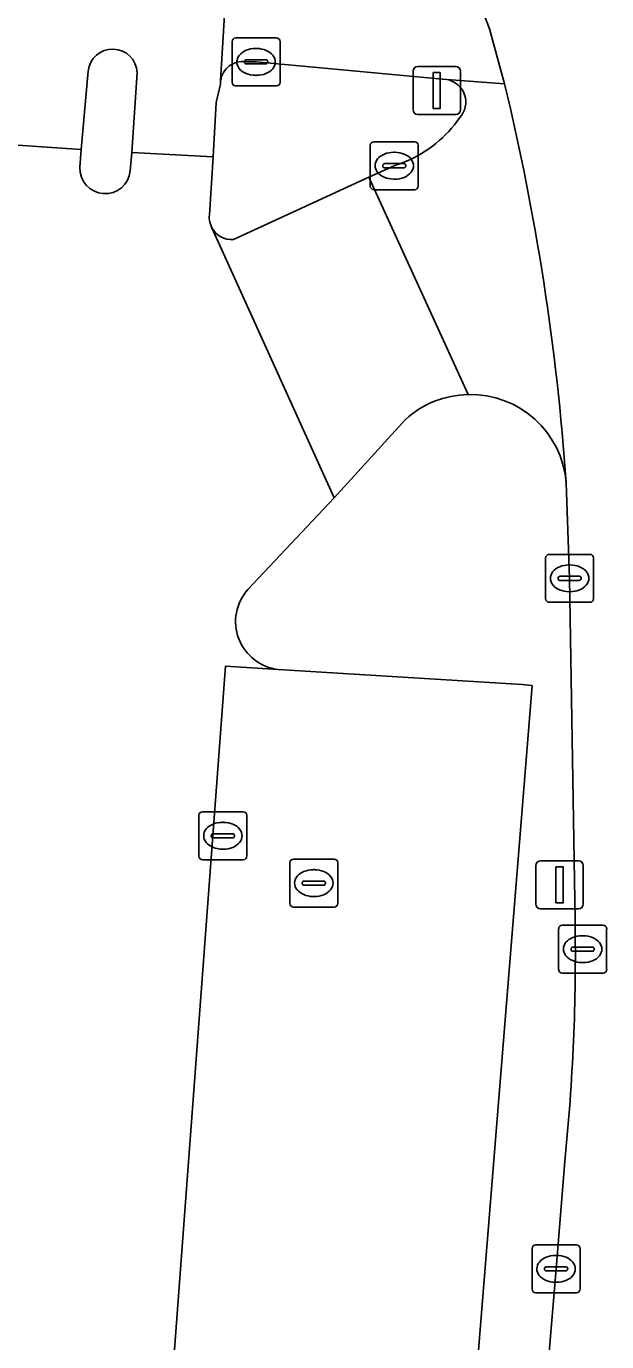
# Model space of a CAD drawing. Extents: x 160856 to 161310, y 384024 to 384878.
# Drawn here: x 161213.93 to 161226.04, y 384253.51 to 384280.96 of the extents above; entities that cross this region are included whole.
import ezdxf

# ---------------------------------------------------------------- set-up
doc = ezdxf.new("R2010")
doc.units = 0
for name, color, linetype in [('IMGEO_Berm_groen', 7, 'Continuous'), ('IMGEO_Fietspad_gesloten', 7, 'Continuous'), ('IMGEO_Kolk', 7, 'Continuous'), ('IMGEO_Lichtmast', 7, 'Continuous'), ('IMGEO_Parkeervlak_open', 7, 'Continuous'), ('IMGEO_Rijbaan_lokaal_gesloten', 7, 'Continuous'), ('IMGEO_Rijbaan_lokaal_open', 7, 'Continuous'), ('IMGEO_Verkeerseiland_groen', 7, 'Continuous'), ('IMGEO_Verkeerseiland_open', 7, 'Continuous'), ('IMGEO_Verkeersregelinstallatiepaal', 7, 'Continuous'), ('IMGEO_Voetpad_open', 7, 'Continuous')]:
    doc.layers.add(name, color=color, linetype=linetype)

msp = doc.modelspace()

# ---------------------------------------------------------------- linework, layer by layer
at = {"layer": 'IMGEO_Berm_groen'}
for points in [[(161221.833, 384272.751), (161220.351, 384271.123), (161218.553, 384269.212)], [(161225.376, 384262.307), (161225.263, 384269.443), (161225.192, 384271.435)], [(161219.187, 384267.539), (161224.271, 384267.23), (161224.48, 384267.204), (161221.069, 384224.897), (161220.682, 384220.094), (161216.321, 384165.759), (161215.782, 384159.058), (161212.885, 384159.261), (161212.995, 384161.563), (161210.036, 384161.719), (161209.719, 384161.736), (161209.242, 384156.268), (161209.155, 384155.272), (161209.068, 384154.275), (161209.373, 384154.297), (161209.267, 384152.43)], [(161218.789, 384177.498), (161220.294, 384196.951), (161221.806, 384216.321), (161223.443, 384236.712), (161224.98, 384255.032), (161225.162, 384257.276)]]:
    msp.add_lwpolyline(points, dxfattribs=at)
for centre, radius, start, end in [((161223.161, 384271.334), 1.942, 90.3589, 133.1387), ((161223.198, 384271.277), 2, 4.5365, 91.4179), ((161219.303, 384268.54), 1.007, 138.1346, 263.3748), ((161182.738, 384261.601), 42.644, 354.1795, 0.9491)]:
    msp.add_arc(centre, radius, start, end, dxfattribs=at)
at = {"layer": 'IMGEO_Fietspad_gesloten'}
for points in [[(161216.267, 384290.03), (161213.716, 384290.433), (161213.668, 384287.762), (161213.64, 384282.954), (161213.499, 384281.408), (161213.412, 384280.458), (161213.24, 384278.519), (161215.074, 384278.391), (161215.221, 384280.029)], [(161216.241, 384279.997), (161216.13, 384278.33), (161217.825, 384278.24), (161217.893, 384279.37), (161217.978, 384279.755), (161217.983, 384279.83), (161218.156, 384282.699), (161223.083, 384282.25), (161222.579, 384283.805), (161221.9, 384285.573)]]:
    msp.add_lwpolyline(points, dxfattribs=at)
msp.add_arc((161215.73, 384279.976), 0.512, 2.3287, 174.0774, dxfattribs=at)
at = {"layer": 'IMGEO_Kolk'}
for p, q in [((161218.222, 384279.794), (161218.222, 384280.646)), ((161218.297, 384280.72), (161219.149, 384280.72)), ((161218.71, 384280.5), (161218.735, 384280.5)), ((161219.223, 384280.646), (161219.223, 384279.794)), ((161218.481, 384280.214), (161218.481, 384280.226)), ((161218.524, 384280.263), (161218.922, 384280.263)), ((161218.965, 384280.226), (161218.965, 384280.214)), ((161218.919, 384280.177), (161218.521, 384280.177)), ((161219.149, 384279.72), (161218.297, 384279.72)), ((161218.733, 384279.94), (161218.708, 384279.94)), ((161221.105, 384277.628), (161221.105, 384278.48)), ((161221.18, 384278.554), (161222.032, 384278.554)), ((161221.593, 384278.334), (161221.618, 384278.334)), ((161222.106, 384278.48), (161222.106, 384277.628)), ((161221.364, 384278.048), (161221.364, 384278.06)), ((161221.407, 384278.097), (161221.805, 384278.097)), ((161221.848, 384278.06), (161221.848, 384278.048)), ((161221.802, 384278.011), (161221.404, 384278.011)), ((161221.616, 384277.774), (161221.591, 384277.774)), ((161222.032, 384277.554), (161221.18, 384277.554)), ((161224.762, 384269.017), (161224.762, 384269.869)), ((161224.837, 384269.943), (161225.689, 384269.943)), ((161225.763, 384269.869), (161225.763, 384269.017)), ((161225.25, 384269.723), (161225.275, 384269.723)), ((161225.021, 384269.437), (161225.021, 384269.449)), ((161225.459, 384269.4), (161225.061, 384269.4)), ((161225.064, 384269.486), (161225.462, 384269.486)), ((161225.505, 384269.449), (161225.505, 384269.437)), ((161225.273, 384269.163), (161225.248, 384269.163)), ((161225.689, 384268.943), (161224.837, 384268.943)), ((161217.605, 384264.571), (161218.457, 384264.571)), ((161217.53, 384263.645), (161217.53, 384264.497)), ((161218.018, 384264.351), (161218.043, 384264.351)), ((161218.531, 384264.497), (161218.531, 384263.645)), ((161217.789, 384264.065), (161217.789, 384264.077)), ((161218.227, 384264.028), (161217.829, 384264.028)), ((161217.832, 384264.114), (161218.23, 384264.114)), ((161218.273, 384264.077), (161218.273, 384264.065)), ((161218.041, 384263.791), (161218.016, 384263.791)), ((161218.457, 384263.571), (161217.605, 384263.571)), ((161219.427, 384262.657), (161219.427, 384263.509)), ((161219.502, 384263.583), (161220.354, 384263.583)), ((161220.428, 384263.509), (161220.428, 384262.657)), ((161219.915, 384263.363), (161219.94, 384263.363)), ((161219.686, 384263.077), (161219.686, 384263.089)), ((161220.124, 384263.04), (161219.726, 384263.04)), ((161219.729, 384263.126), (161220.127, 384263.126)), ((161220.17, 384263.089), (161220.17, 384263.077)), ((161219.938, 384262.803), (161219.913, 384262.803)), ((161220.354, 384262.583), (161219.502, 384262.583)), ((161225.034, 384261.279), (161225.034, 384262.131)), ((161225.109, 384262.205), (161225.961, 384262.205)), ((161226.035, 384262.131), (161226.035, 384261.279)), ((161225.522, 384261.985), (161225.547, 384261.985)), ((161225.293, 384261.699), (161225.293, 384261.711)), ((161225.731, 384261.662), (161225.333, 384261.662)), ((161225.336, 384261.748), (161225.734, 384261.748)), ((161225.777, 384261.711), (161225.777, 384261.699)), ((161225.545, 384261.425), (161225.52, 384261.425)), ((161225.961, 384261.205), (161225.109, 384261.205)), ((161224.554, 384255.532), (161225.406, 384255.532)), ((161224.479, 384254.606), (161224.479, 384255.458)), ((161224.967, 384255.312), (161224.992, 384255.312)), ((161225.48, 384255.458), (161225.48, 384254.606)), ((161224.738, 384255.026), (161224.738, 384255.038)), ((161225.176, 384254.989), (161224.778, 384254.989)), ((161224.781, 384255.075), (161225.179, 384255.075)), ((161225.222, 384255.038), (161225.222, 384255.026)), ((161224.99, 384254.752), (161224.965, 384254.752)), ((161225.406, 384254.532), (161224.554, 384254.532))]:
    msp.add_line(p, q, dxfattribs=at)
for points in [[(161218.222, 384279.794), (161218.222, 384280.646)], [(161218.297, 384280.72), (161219.149, 384280.72)], [(161219.223, 384280.646), (161219.223, 384279.794)], [(161219.149, 384279.72), (161218.297, 384279.72)], [(161221.105, 384277.628), (161221.105, 384278.48)], [(161221.18, 384278.554), (161222.032, 384278.554)], [(161222.106, 384278.48), (161222.106, 384277.628)], [(161222.032, 384277.554), (161221.18, 384277.554)], [(161224.762, 384269.017), (161224.762, 384269.869)], [(161224.837, 384269.943), (161225.689, 384269.943)], [(161225.763, 384269.869), (161225.763, 384269.017)], [(161225.689, 384268.943), (161224.837, 384268.943)], [(161217.605, 384264.571), (161218.457, 384264.571)], [(161217.53, 384263.645), (161217.53, 384264.497)], [(161218.531, 384264.497), (161218.531, 384263.645)], [(161218.457, 384263.571), (161217.605, 384263.571)], [(161219.427, 384262.657), (161219.427, 384263.509)], [(161219.502, 384263.583), (161220.354, 384263.583)], [(161220.428, 384263.509), (161220.428, 384262.657)], [(161220.354, 384262.583), (161219.502, 384262.583)], [(161225.034, 384261.279), (161225.034, 384262.131)], [(161225.109, 384262.205), (161225.961, 384262.205)], [(161226.035, 384262.131), (161226.035, 384261.279)], [(161225.961, 384261.205), (161225.109, 384261.205)], [(161224.554, 384255.532), (161225.406, 384255.532)], [(161224.479, 384254.606), (161224.479, 384255.458)], [(161225.48, 384255.458), (161225.48, 384254.606)], [(161225.406, 384254.532), (161224.554, 384254.532)]]:
    msp.add_lwpolyline(points, dxfattribs=at)
for centre, radius, start, end in [((161218.299, 384280.644), 0.0765, 91.552, 178.448), ((161218.299, 384280.644), 0.0765, 91.552, 178.448), ((161219.147, 384280.644), 0.0765, 1.552, 88.448), ((161219.147, 384280.644), 0.0765, 1.552, 88.448), ((161218.521, 384280.223), 0.0403, 85.8775, 175.7526), ((161218.926, 384280.225), 0.0386, 1.7309, 96.639), ((161218.518, 384280.213), 0.0366, 178.938, 274.7102), ((161218.922, 384280.22), 0.043, 264.8664, 352.4533), ((161218.299, 384279.796), 0.0765, 181.552, 268.448), ((161218.299, 384279.796), 0.0765, 181.552, 268.448), ((161219.147, 384279.796), 0.0765, 271.552, 358.448), ((161219.147, 384279.796), 0.0765, 271.552, 358.448), ((161221.182, 384278.478), 0.0765, 91.552, 178.448), ((161221.182, 384278.478), 0.0765, 91.552, 178.448), ((161222.03, 384278.478), 0.0765, 1.552, 88.448), ((161222.03, 384278.478), 0.0765, 1.552, 88.448), ((161221.404, 384278.057), 0.0403, 85.8775, 175.7526), ((161221.401, 384278.047), 0.0366, 178.938, 274.7102), ((161221.805, 384278.054), 0.043, 264.8664, 352.4533), ((161221.809, 384278.059), 0.0386, 1.7309, 96.639), ((161221.182, 384277.63), 0.0765, 181.552, 268.448), ((161221.182, 384277.63), 0.0765, 181.552, 268.448), ((161222.03, 384277.63), 0.0765, 271.552, 358.448), ((161222.03, 384277.63), 0.0765, 271.552, 358.448), ((161224.839, 384269.867), 0.0765, 91.552, 178.448), ((161224.839, 384269.867), 0.0765, 91.552, 178.448), ((161225.687, 384269.867), 0.0765, 1.552, 88.448), ((161225.687, 384269.867), 0.0765, 1.552, 88.448), ((161225.061, 384269.446), 0.0403, 85.8775, 175.7526), ((161225.058, 384269.436), 0.0366, 178.938, 274.7102), ((161225.462, 384269.443), 0.043, 264.8664, 352.4533), ((161225.466, 384269.448), 0.0386, 1.7309, 96.639), ((161224.839, 384269.019), 0.0765, 181.552, 268.448), ((161224.839, 384269.019), 0.0765, 181.552, 268.448), ((161225.687, 384269.019), 0.0765, 271.552, 358.448), ((161225.687, 384269.019), 0.0765, 271.552, 358.448), ((161217.607, 384264.495), 0.0765, 91.552, 178.448), ((161217.607, 384264.495), 0.0765, 91.552, 178.448), ((161218.455, 384264.495), 0.0765, 1.552, 88.448), ((161218.455, 384264.495), 0.0765, 1.552, 88.448), ((161217.829, 384264.074), 0.0403, 85.8775, 175.7526), ((161217.826, 384264.064), 0.0366, 178.938, 274.7102), ((161218.23, 384264.071), 0.043, 264.8664, 352.4533), ((161218.234, 384264.076), 0.0386, 1.7309, 96.639), ((161217.607, 384263.647), 0.0765, 181.552, 268.448), ((161217.607, 384263.647), 0.0765, 181.552, 268.448), ((161218.455, 384263.647), 0.0765, 271.552, 358.448), ((161218.455, 384263.647), 0.0765, 271.552, 358.448), ((161219.504, 384263.507), 0.0765, 91.552, 178.448), ((161219.504, 384263.507), 0.0765, 91.552, 178.448), ((161220.352, 384263.507), 0.0765, 1.552, 88.448), ((161220.352, 384263.507), 0.0765, 1.552, 88.448), ((161219.726, 384263.086), 0.0403, 85.8775, 175.7526), ((161219.723, 384263.076), 0.0366, 178.938, 274.7102), ((161220.127, 384263.083), 0.043, 264.8664, 352.4533), ((161220.131, 384263.088), 0.0386, 1.7309, 96.639), ((161219.504, 384262.659), 0.0765, 181.552, 268.448), ((161219.504, 384262.659), 0.0765, 181.552, 268.448), ((161220.352, 384262.659), 0.0765, 271.552, 358.448), ((161220.352, 384262.659), 0.0765, 271.552, 358.448), ((161225.111, 384262.129), 0.0765, 91.552, 178.448), ((161225.111, 384262.129), 0.0765, 91.552, 178.448), ((161225.959, 384262.129), 0.0765, 1.552, 88.448), ((161225.959, 384262.129), 0.0765, 1.552, 88.448), ((161225.333, 384261.708), 0.0403, 85.8775, 175.7526), ((161225.33, 384261.698), 0.0366, 178.938, 274.7102), ((161225.734, 384261.705), 0.043, 264.8664, 352.4533), ((161225.738, 384261.71), 0.0386, 1.7309, 96.639), ((161225.111, 384261.281), 0.0765, 181.552, 268.448), ((161225.111, 384261.281), 0.0765, 181.552, 268.448), ((161225.959, 384261.281), 0.0765, 271.552, 358.448), ((161225.959, 384261.281), 0.0765, 271.552, 358.448), ((161224.556, 384255.456), 0.0765, 91.552, 178.448), ((161224.556, 384255.456), 0.0765, 91.552, 178.448), ((161225.404, 384255.456), 0.0765, 1.552, 88.448), ((161225.404, 384255.456), 0.0765, 1.552, 88.448), ((161224.778, 384255.035), 0.0403, 85.8775, 175.7526), ((161224.775, 384255.025), 0.0366, 178.938, 274.7102), ((161225.179, 384255.032), 0.043, 264.8664, 352.4533), ((161225.183, 384255.037), 0.0386, 1.7309, 96.639), ((161224.556, 384254.608), 0.0765, 181.552, 268.448), ((161224.556, 384254.608), 0.0765, 181.552, 268.448), ((161225.404, 384254.608), 0.0765, 271.552, 358.448), ((161225.404, 384254.608), 0.0765, 271.552, 358.448)]:
    msp.add_arc(centre, radius, start, end, dxfattribs=at)
for centre, major_axis, ratio, start_param, end_param in [((161218.709, 384280.22), (-0.387, 0.002), 0.722429, 4.712389, 7.853982), ((161218.734, 384280.22), (-0.39, 0.002), 0.717154, 1.570796, 4.712389), ((161221.592, 384278.054), (-0.387, 0.002), 0.722429, 4.712389, 7.853982), ((161221.617, 384278.054), (-0.39, 0.002), 0.717154, 1.570796, 4.712389), ((161225.249, 384269.443), (-0.387, 0.002), 0.722429, 4.712389, 7.853982), ((161225.274, 384269.443), (-0.39, 0.002), 0.717154, 1.570796, 4.712389), ((161218.017, 384264.071), (-0.387, 0.002), 0.722429, 4.712389, 7.853982), ((161218.042, 384264.071), (-0.39, 0.002), 0.717154, 1.570796, 4.712389), ((161219.914, 384263.083), (-0.387, 0.002), 0.722429, 4.712389, 7.853982), ((161219.939, 384263.083), (-0.39, 0.002), 0.717154, 1.570796, 4.712389), ((161225.521, 384261.705), (-0.387, 0.002), 0.722429, 4.712389, 7.853982), ((161225.546, 384261.705), (-0.39, 0.002), 0.717154, 1.570796, 4.712389), ((161224.966, 384255.032), (-0.387, 0.002), 0.722429, 4.712389, 7.853982), ((161224.991, 384255.032), (-0.39, 0.002), 0.717154, 1.570796, 4.712389)]:
    msp.add_ellipse(centre, major_axis=major_axis, ratio=ratio, start_param=start_param, end_param=end_param, dxfattribs=at)
at = {"layer": 'IMGEO_Lichtmast'}
for p, q in [((161224.658, 384263.547), (161225.448, 384263.547)), ((161225.448, 384263.547), (161224.658, 384263.547)), ((161224.558, 384262.647), (161224.558, 384263.447)), ((161224.558, 384263.447), (161224.558, 384262.647)), ((161225.548, 384263.447), (161225.548, 384262.647)), ((161225.548, 384262.647), (161225.548, 384263.447)), ((161225.448, 384262.547), (161224.658, 384262.547)), ((161224.658, 384262.547), (161225.448, 384262.547))]:
    msp.add_line(p, q, dxfattribs=at)
msp.add_lwpolyline([(161224.978, 384263.422), (161225.128, 384263.422), (161225.128, 384262.672), (161224.978, 384262.672), (161224.978, 384263.422)], dxfattribs=at)
for centre, start, end in [((161224.658, 384263.447), 90, 180), ((161224.658, 384263.447), 90, 180), ((161225.448, 384263.447), 0, 90), ((161225.448, 384263.447), 360, 90), ((161224.658, 384262.647), 180, 270), ((161224.658, 384262.647), 180, 270), ((161225.448, 384262.647), 270, 0), ((161225.448, 384262.647), 270, 0)]:
    msp.add_arc(centre, 0.1, start, end, dxfattribs=at)
at = {"layer": 'IMGEO_Parkeervlak_open'}
for points in [[(161224.48, 384267.204), (161224.271, 384267.23), (161219.187, 384267.539), (161218.083, 384267.609), (161214.925, 384225.194)], [(161215.391, 384225.394), (161221.069, 384224.897), (161224.48, 384267.204)]]:
    msp.add_lwpolyline(points, dxfattribs=at)
at = {"layer": 'IMGEO_Rijbaan_lokaal_gesloten'}
for points in [[(161221.877, 384285.635), (161221.9, 384285.573), (161222.579, 384283.805), (161223.083, 384282.25), (161223.59, 384280.911), (161223.907, 384279.763)], [(161225.192, 384271.435), (161225.263, 384269.443), (161225.376, 384262.307)], [(161225.162, 384257.276), (161224.98, 384255.032), (161223.443, 384236.712), (161221.806, 384216.321), (161220.294, 384196.951), (161218.789, 384177.498)]]:
    msp.add_lwpolyline(points, dxfattribs=at)
for centre, radius, start, end in [((161174.39, 384267.86), 50.927, 4.0259, 13.5171), ((161182.738, 384261.601), 42.644, 354.1795, 0.9491)]:
    msp.add_arc(centre, radius, start, end, dxfattribs=at)
at = {"layer": 'IMGEO_Rijbaan_lokaal_open'}
for points in [[(161223.907, 384279.763), (161222.699, 384279.852)], [(161215.05, 384278.021), (161215.074, 384278.391), (161213.24, 384278.519), (161213.121, 384277.179), (161212.035, 384265.52), (161212.02, 384265.357), (161211.753, 384262.446), (161211.187, 384253.691), (161211.133, 384253.071), (161210.868, 384250), (161210.029, 384239.243), (161209.635, 384234.186), (161209.458, 384231.971), (161207.958, 384213.205), (161207.369, 384205.837), (161206.188, 384191.059), (161205.858, 384186.962)], [(161217.75, 384277.028), (161217.825, 384278.24), (161216.13, 384278.33), (161216.098, 384277.946)], [(161221.843, 384278.143), (161221.606, 384278.054), (161221.077, 384277.812), (161223.149, 384273.276)], [(161221.077, 384277.812), (161218.252, 384276.517)], [(161223.149, 384273.276), (161221.077, 384277.812)], [(161218.553, 384269.212), (161220.351, 384271.123), (161217.802, 384276.759), (161217.759, 384276.873)], [(161217.802, 384276.759), (161220.351, 384271.123), (161221.833, 384272.751)], [(161214.925, 384225.194), (161218.083, 384267.609), (161219.187, 384267.539)]]:
    msp.add_lwpolyline(points, dxfattribs=at)
for centre, radius, start, end in [((161222.62, 384279.382), 0.477, 317.2814, 80.4091), ((161174.39, 384267.86), 50.927, 4.0259, 13.5171), ((161220.872, 384280.49), 2.54, 292.4701, 325.6755), ((161215.575, 384277.997), 0.526, 177.379, 354.4342), ((161218.213, 384276.977), 0.466, 173.7242, 192.922), ((161218.21, 384276.978), 0.463, 208.2347, 275.2246), ((161223.161, 384271.334), 1.942, 90.3589, 133.1387), ((161223.198, 384271.277), 2, 4.5365, 91.4179), ((161219.303, 384268.54), 1.007, 138.1346, 263.3748)]:
    msp.add_arc(centre, radius, start, end, dxfattribs=at)
at = {"layer": 'IMGEO_Verkeerseiland_groen'}
for points in [[(161222.699, 384279.852), (161222.609, 384279.859), (161218.723, 384280.22), (161218.507, 384280.223)], [(161217.983, 384279.83), (161217.978, 384279.755), (161217.893, 384279.37), (161217.825, 384278.24), (161217.75, 384277.028)], [(161218.252, 384276.517), (161221.077, 384277.812), (161221.606, 384278.054), (161221.843, 384278.143)], [(161217.759, 384276.873), (161217.802, 384276.759)]]:
    msp.add_lwpolyline(points, dxfattribs=at)
for centre, radius, start, end in [((161218.441, 384279.766), 0.462, 81.759, 171.9808), ((161222.62, 384279.382), 0.477, 317.2814, 80.4091), ((161220.872, 384280.49), 2.54, 292.4701, 325.6755), ((161218.213, 384276.977), 0.466, 173.7242, 192.922), ((161218.21, 384276.978), 0.463, 208.2347, 275.2246)]:
    msp.add_arc(centre, radius, start, end, dxfattribs=at)
at = {"layer": 'IMGEO_Verkeerseiland_open'}
for points in [[(161215.221, 384280.029), (161215.074, 384278.391), (161215.05, 384278.021)], [(161216.098, 384277.946), (161216.13, 384278.33), (161216.241, 384279.997)]]:
    msp.add_lwpolyline(points, dxfattribs=at)
for centre, radius, start, end in [((161215.73, 384279.976), 0.512, 2.3287, 174.0774), ((161215.575, 384277.997), 0.526, 177.379, 354.4342)]:
    msp.add_arc(centre, radius, start, end, dxfattribs=at)
at = {"layer": 'IMGEO_Verkeersregelinstallatiepaal'}
for p, q in [((161221.996, 384279.224), (161221.996, 384280.024)), ((161221.996, 384280.024), (161221.996, 384279.224)), ((161222.096, 384280.124), (161222.886, 384280.124)), ((161222.886, 384280.124), (161222.096, 384280.124)), ((161222.986, 384280.024), (161222.986, 384279.224)), ((161222.986, 384279.224), (161222.986, 384280.024)), ((161222.886, 384279.124), (161222.096, 384279.124)), ((161222.096, 384279.124), (161222.886, 384279.124))]:
    msp.add_line(p, q, dxfattribs=at)
msp.add_lwpolyline([(161222.416, 384279.999), (161222.566, 384279.999), (161222.566, 384279.249), (161222.416, 384279.249), (161222.416, 384279.999)], dxfattribs=at)
for centre, start, end in [((161222.096, 384280.024), 90, 180), ((161222.096, 384280.024), 90, 180), ((161222.886, 384280.024), 0, 90), ((161222.886, 384280.024), 360, 90), ((161222.096, 384279.224), 180, 270), ((161222.096, 384279.224), 180, 270), ((161222.886, 384279.224), 270, 0), ((161222.886, 384279.224), 270, 0)]:
    msp.add_arc(centre, 0.1, start, end, dxfattribs=at)
at = {"layer": 'IMGEO_Voetpad_open'}
for points in [[(161223.083, 384282.25), (161218.156, 384282.699), (161217.983, 384279.83)], [(161218.507, 384280.223), (161218.723, 384280.22), (161222.609, 384279.859), (161222.699, 384279.852), (161223.907, 384279.763), (161223.59, 384280.911), (161223.083, 384282.25)]]:
    msp.add_lwpolyline(points, dxfattribs=at)
msp.add_arc((161218.441, 384279.766), 0.462, 81.759, 171.9808, dxfattribs=at)

doc.saveas('drawing.dxf')
